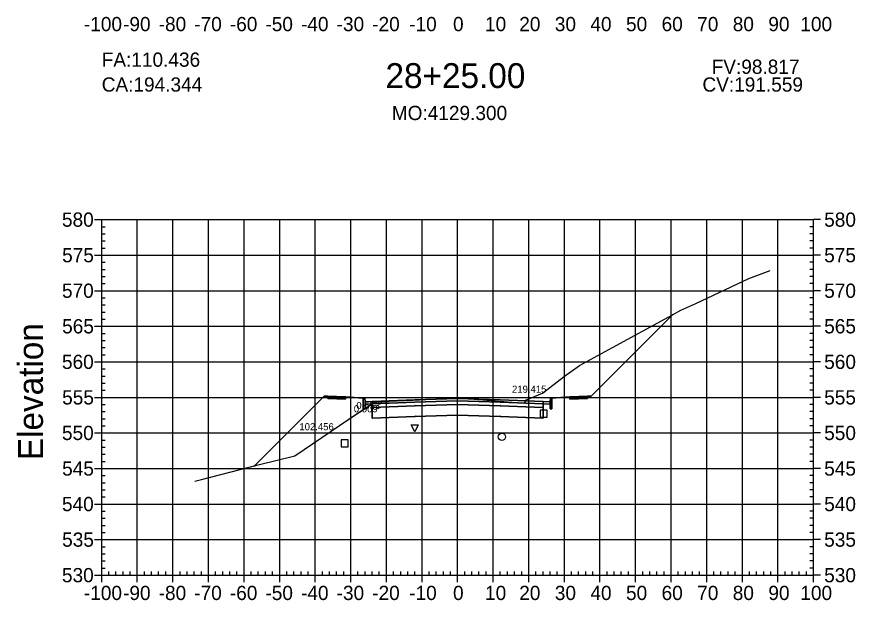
# Model space of a CAD drawing. Extents: x 704834 to 709892, y 372981 to 377533.
# Drawn here: x 706288 to 706523.6, y 373585.8 to 373749.9 of the extents above; entities that cross this region are included whole.
import ezdxf

# ---------------------------------------------------------------- set-up
doc = ezdxf.new("R2010")
doc.units = 0
for name, color, linetype in [('1', 7, 'Continuous'), ('10', 7, 'Continuous'), ('13', 7, 'Continuous'), ('14', 7, 'Continuous'), ('4', 7, 'Continuous'), ('57', 7, 'Continuous'), ('59', 7, 'Continuous'), ('60', 7, 'Continuous'), ('Default_Xsect', 7, 'Continuous'), ('Existing', 7, 'Continuous')]:
    doc.layers.add(name, color=color, linetype=linetype)

msp = doc.modelspace()

# ---------------------------------------------------------------- linework, layer by layer
for points in [[(706449.37, 373643.13), (706472.37, 373666.13)], [(706374.37, 373643.13), (706354.81, 373623.57)], [(706375.37, 373643.17), (706374.37, 373643.13)], [(706385.37, 373642.57), (706380.37, 373642.97)], [(706438.37, 373642.57), (706443.37, 373642.97)], [(706448.37, 373643.17), (706449.37, 373643.13)]]:
    msp.add_lwpolyline(points)
for points in [[(706380.37, 373642.97), (706375.37, 373643.17), (706375.37, 373642.5), (706380.37, 373642.3)], [(706443.37, 373642.3), (706448.37, 373642.5), (706448.37, 373643.17), (706443.37, 373642.97)], [(706385.87, 373641.57), (706385.79, 373642.57), (706385.37, 373642.57), (706385.37, 373639.57), (706385.87, 373639.57)], [(706387.87, 373641.65), (706385.87, 373641.57), (706385.87, 373640.9), (706387.87, 373640.98)], [(706411.87, 373641.82), (706423.87, 373641.46), (706435.87, 373640.98), (706435.87, 373641.65), (706423.87, 373642.13), (706411.87, 373642.49), (706399.87, 373642.13), (706387.87, 373641.65), (706387.87, 373640.98), (706399.87, 373641.46)], [(706411.87, 373640.82), (706423.87, 373640.46), (706435.87, 373639.98), (706435.87, 373640.98), (706423.87, 373641.46), (706411.87, 373641.82), (706399.87, 373641.46), (706387.87, 373640.98), (706387.87, 373639.98), (706399.87, 373640.46)], [(706411.87, 373637.82), (706423.87, 373637.46), (706435.87, 373636.98), (706435.87, 373639.98), (706423.87, 373640.46), (706411.87, 373640.82), (706399.87, 373640.46), (706387.87, 373639.98), (706387.87, 373636.98), (706399.87, 373637.46)], [(706399.82, 373640.41), (706399.92, 373640.41), (706399.92, 373640.51), (706399.82, 373640.51)], [(706411.82, 373641.77), (706411.92, 373641.77), (706411.92, 373641.87), (706411.82, 373641.87)], [(706411.82, 373640.77), (706411.92, 373640.77), (706411.92, 373640.87), (706411.82, 373640.87)], [(706423.82, 373640.41), (706423.92, 373640.41), (706423.92, 373640.51), (706423.82, 373640.51)], [(706435.87, 373640.98), (706437.87, 373640.9), (706437.87, 373641.57), (706435.87, 373641.65)], [(706437.87, 373639.57), (706438.37, 373639.57), (706438.37, 373642.57), (706437.96, 373642.57), (706437.87, 373641.57)], [(706387.82, 373639.93), (706387.92, 373639.93), (706387.92, 373640.03), (706387.82, 373640.03)], [(706435.82, 373639.93), (706435.92, 373639.93), (706435.92, 373640.03), (706435.82, 373640.03)], [(706387.82, 373636.93), (706387.92, 373636.93), (706387.92, 373637.03), (706387.82, 373637.03)], [(706399.82, 373637.41), (706399.92, 373637.41), (706399.92, 373637.51), (706399.82, 373637.51)], [(706411.82, 373637.77), (706411.92, 373637.77), (706411.92, 373637.87), (706411.82, 373637.87)], [(706423.82, 373637.41), (706423.92, 373637.41), (706423.92, 373637.51), (706423.82, 373637.51)], [(706435.82, 373636.93), (706435.92, 373636.93), (706435.92, 373637.03), (706435.82, 373637.03)]]:
    msp.add_lwpolyline(points, close=True)
at = {"layer": '1'}
for points in [[(706387.71, 373640.98), (706388.31, 373641.43), (706388.7, 373641.45), (706388.71, 373641.45), (706388.74, 373641.45), (706392.55, 373641.67), (706392.58, 373641.71), (706392.66, 373641.73), (706399.35, 373642.07), (706411.8, 373642.73), (706429.53, 373641.3), (706430.69, 373641.2), (706431.05, 373642.1), (706431.06, 373642.12), (706431.18, 373642.17), (706435.75, 373644.05), (706441.86, 373648.77), (706446.14, 373651.81), (706455.35, 373656.81), (706472.26, 373666.07), (706472.37, 373666.13), (706449.37, 373643.13), (706448.37, 373643.17), (706448.37, 373642.5), (706443.37, 373642.3), (706443.37, 373642.97), (706438.37, 373642.57), (706438.37, 373639.57), (706437.87, 373639.57), (706437.87, 373640.9), (706435.87, 373640.98), (706435.87, 373639.98), (706435.87, 373636.98), (706423.87, 373637.46), (706411.87, 373637.82), (706399.87, 373637.46), (706387.87, 373636.98), (706387.87, 373639.98), (706387.87, 373640.98)], [(706354.81, 373623.57), (706356.21, 373623.92), (706366.15, 373626.42), (706381.28, 373636.68), (706385.64, 373639.57), (706385.37, 373639.57), (706385.37, 373642.57), (706380.37, 373642.97), (706380.37, 373642.3), (706375.37, 373642.5), (706375.37, 373643.17), (706374.37, 373643.13)], [(706385.87, 373639.72), (706387.26, 373640.64), (706387.71, 373640.98), (706385.87, 373640.9)], [(706385.64, 373639.57), (706385.87, 373639.72), (706385.87, 373639.57)], [(706399.82, 373633.1), (706398.82, 373635.1), (706400.82, 373635.1)]]:
    msp.add_lwpolyline(points, close=True, dxfattribs=at)
at = {"layer": '10'}
msp.add_lwpolyline([(706379.14, 373628.9), (706381.14, 373628.9), (706381.14, 373630.9), (706379.14, 373630.9)], close=True, dxfattribs=at)
at = {"layer": '13'}
msp.add_circle((706424.31, 373631.72), 1, dxfattribs=at)
at = {"layer": '14'}
for points in [[(706472.37, 373666.13), (706472.37, 373666.18), (706472.37, 373666.13), (706472.32, 373666.13), (706472.37, 373666.13), (706472.37, 373666.08), (706472.37, 373666.13), (706472.42, 373666.13)], [(706387.87, 373641.65), (706387.87, 373641.7), (706387.87, 373641.65), (706387.82, 373641.65), (706387.87, 373641.65), (706387.87, 373641.6), (706387.87, 373641.65), (706387.92, 373641.65)], [(706399.87, 373642.13), (706399.87, 373642.18), (706399.87, 373642.13), (706399.82, 373642.13), (706399.87, 373642.13), (706399.87, 373642.08), (706399.87, 373642.13), (706399.92, 373642.13)], [(706411.87, 373642.49), (706411.87, 373642.54), (706411.87, 373642.49), (706411.82, 373642.49), (706411.87, 373642.49), (706411.87, 373642.44), (706411.87, 373642.49), (706411.92, 373642.49)], [(706423.87, 373642.13), (706423.87, 373642.18), (706423.87, 373642.13), (706423.82, 373642.13), (706423.87, 373642.13), (706423.87, 373642.08), (706423.87, 373642.13), (706423.92, 373642.13)], [(706435.87, 373641.65), (706435.87, 373641.7), (706435.87, 373641.65), (706435.82, 373641.65), (706435.87, 373641.65), (706435.87, 373641.6), (706435.87, 373641.65), (706435.92, 373641.65)], [(706354.81, 373623.57), (706354.81, 373623.62), (706354.81, 373623.57), (706354.76, 373623.57), (706354.81, 373623.57), (706354.81, 373623.52), (706354.81, 373623.57), (706354.86, 373623.57)]]:
    msp.add_lwpolyline(points, dxfattribs=at)
at = {"layer": '4'}
msp.add_lwpolyline([(706435.03, 373637.27), (706437.03, 373637.27), (706437.03, 373639.27), (706435.03, 373639.27)], close=True, dxfattribs=at)
at = {"layer": '57'}
for p, q in [((706309.87, 373692.82), (706311.87, 373692.82)), ((706311.87, 373692.82), (706511.87, 373692.82)), ((706311.87, 373592.82), (706311.87, 373692.82)), ((706311.87, 373592.82), (706311.87, 373692.82)), ((706321.87, 373592.82), (706321.87, 373692.82)), ((706331.87, 373592.82), (706331.87, 373692.82)), ((706341.87, 373592.82), (706341.87, 373692.82)), ((706351.87, 373592.82), (706351.87, 373692.82)), ((706361.87, 373592.82), (706361.87, 373692.82)), ((706371.87, 373592.82), (706371.87, 373692.82)), ((706381.87, 373592.82), (706381.87, 373692.82)), ((706391.87, 373592.82), (706391.87, 373692.82)), ((706401.87, 373592.82), (706401.87, 373692.82)), ((706411.87, 373592.82), (706411.87, 373692.82)), ((706421.87, 373592.82), (706421.87, 373692.82)), ((706431.87, 373592.82), (706431.87, 373692.82)), ((706441.87, 373592.82), (706441.87, 373692.82)), ((706451.87, 373592.82), (706451.87, 373692.82)), ((706461.87, 373592.82), (706461.87, 373692.82)), ((706471.87, 373592.82), (706471.87, 373692.82)), ((706481.87, 373592.82), (706481.87, 373692.82)), ((706491.87, 373592.82), (706491.87, 373692.82)), ((706501.87, 373592.82), (706501.87, 373692.82)), ((706511.87, 373592.82), (706511.87, 373692.82)), ((706511.87, 373592.82), (706511.87, 373692.82)), ((706513.87, 373692.82), (706511.87, 373692.82)), ((706311.87, 373690.82), (706312.87, 373690.82)), ((706511.87, 373690.82), (706510.87, 373690.82)), ((706311.87, 373688.82), (706312.87, 373688.82)), ((706511.87, 373688.82), (706510.87, 373688.82)), ((706311.87, 373686.82), (706312.87, 373686.82)), ((706511.87, 373686.82), (706510.87, 373686.82)), ((706309.87, 373682.82), (706311.87, 373682.82)), ((706311.87, 373684.82), (706312.87, 373684.82)), ((706311.87, 373682.82), (706511.87, 373682.82)), ((706511.87, 373684.82), (706510.87, 373684.82)), ((706513.87, 373682.82), (706511.87, 373682.82)), ((706311.87, 373680.82), (706312.87, 373680.82)), ((706511.87, 373680.82), (706510.87, 373680.82)), ((706311.87, 373678.82), (706312.87, 373678.82)), ((706511.87, 373678.82), (706510.87, 373678.82)), ((706311.87, 373676.82), (706312.87, 373676.82)), ((706511.87, 373676.82), (706510.87, 373676.82)), ((706311.87, 373674.82), (706312.87, 373674.82)), ((706511.87, 373674.82), (706510.87, 373674.82)), ((706309.87, 373672.82), (706311.87, 373672.82)), ((706311.87, 373672.82), (706511.87, 373672.82)), ((706513.87, 373672.82), (706511.87, 373672.82)), ((706311.87, 373670.82), (706312.87, 373670.82)), ((706311.87, 373668.82), (706312.87, 373668.82)), ((706511.87, 373670.82), (706510.87, 373670.82)), ((706511.87, 373668.82), (706510.87, 373668.82)), ((706311.87, 373666.82), (706312.87, 373666.82)), ((706511.87, 373666.82), (706510.87, 373666.82)), ((706311.87, 373664.82), (706312.87, 373664.82)), ((706511.87, 373664.82), (706510.87, 373664.82)), ((706309.87, 373662.82), (706311.87, 373662.82)), ((706311.87, 373662.82), (706511.87, 373662.82)), ((706513.87, 373662.82), (706511.87, 373662.82)), ((706311.87, 373660.82), (706312.87, 373660.82)), ((706511.87, 373660.82), (706510.87, 373660.82)), ((706311.87, 373658.82), (706312.87, 373658.82)), ((706511.87, 373658.82), (706510.87, 373658.82)), ((706311.87, 373656.82), (706312.87, 373656.82)), ((706311.87, 373654.82), (706312.87, 373654.82)), ((706511.87, 373656.82), (706510.87, 373656.82)), ((706511.87, 373654.82), (706510.87, 373654.82)), ((706309.87, 373652.82), (706311.87, 373652.82)), ((706311.87, 373652.82), (706511.87, 373652.82)), ((706513.87, 373652.82), (706511.87, 373652.82)), ((706311.87, 373650.82), (706312.87, 373650.82)), ((706511.87, 373650.82), (706510.87, 373650.82)), ((706311.87, 373648.82), (706312.87, 373648.82)), ((706511.87, 373648.82), (706510.87, 373648.82)), ((706311.87, 373646.82), (706312.87, 373646.82)), ((706511.87, 373646.82), (706510.87, 373646.82)), ((706309.87, 373642.82), (706311.87, 373642.82)), ((706311.87, 373644.82), (706312.87, 373644.82)), ((706311.87, 373642.82), (706511.87, 373642.82)), ((706511.87, 373644.82), (706510.87, 373644.82)), ((706513.87, 373642.82), (706511.87, 373642.82)), ((706311.87, 373640.82), (706312.87, 373640.82)), ((706511.87, 373640.82), (706510.87, 373640.82)), ((706311.87, 373638.82), (706312.87, 373638.82)), ((706511.87, 373638.82), (706510.87, 373638.82)), ((706311.87, 373636.82), (706312.87, 373636.82)), ((706511.87, 373636.82), (706510.87, 373636.82)), ((706311.87, 373634.82), (706312.87, 373634.82)), ((706511.87, 373634.82), (706510.87, 373634.82)), ((706309.87, 373632.82), (706311.87, 373632.82)), ((706311.87, 373632.82), (706511.87, 373632.82)), ((706513.87, 373632.82), (706511.87, 373632.82)), ((706311.87, 373630.82), (706312.87, 373630.82)), ((706311.87, 373628.82), (706312.87, 373628.82)), ((706511.87, 373630.82), (706510.87, 373630.82)), ((706511.87, 373628.82), (706510.87, 373628.82)), ((706311.87, 373626.82), (706312.87, 373626.82)), ((706511.87, 373626.82), (706510.87, 373626.82)), ((706311.87, 373624.82), (706312.87, 373624.82)), ((706511.87, 373624.82), (706510.87, 373624.82)), ((706309.87, 373622.82), (706311.87, 373622.82)), ((706311.87, 373622.82), (706511.87, 373622.82)), ((706513.87, 373622.82), (706511.87, 373622.82)), ((706311.87, 373620.82), (706312.87, 373620.82)), ((706511.87, 373620.82), (706510.87, 373620.82)), ((706311.87, 373618.82), (706312.87, 373618.82)), ((706511.87, 373618.82), (706510.87, 373618.82)), ((706311.87, 373616.82), (706312.87, 373616.82)), ((706311.87, 373614.82), (706312.87, 373614.82)), ((706511.87, 373616.82), (706510.87, 373616.82)), ((706511.87, 373614.82), (706510.87, 373614.82)), ((706309.87, 373612.82), (706311.87, 373612.82)), ((706311.87, 373612.82), (706511.87, 373612.82)), ((706513.87, 373612.82), (706511.87, 373612.82)), ((706311.87, 373610.82), (706312.87, 373610.82)), ((706511.87, 373610.82), (706510.87, 373610.82)), ((706311.87, 373608.82), (706312.87, 373608.82)), ((706511.87, 373608.82), (706510.87, 373608.82)), ((706311.87, 373606.82), (706312.87, 373606.82)), ((706511.87, 373606.82), (706510.87, 373606.82)), ((706309.87, 373602.82), (706311.87, 373602.82)), ((706311.87, 373604.82), (706312.87, 373604.82)), ((706311.87, 373602.82), (706511.87, 373602.82)), ((706511.87, 373604.82), (706510.87, 373604.82)), ((706513.87, 373602.82), (706511.87, 373602.82)), ((706311.87, 373600.82), (706312.87, 373600.82)), ((706511.87, 373600.82), (706510.87, 373600.82)), ((706311.87, 373598.82), (706312.87, 373598.82)), ((706511.87, 373598.82), (706510.87, 373598.82)), ((706311.87, 373596.82), (706312.87, 373596.82)), ((706511.87, 373596.82), (706510.87, 373596.82)), ((706311.87, 373594.82), (706312.87, 373594.82)), ((706313.87, 373592.82), (706313.87, 373593.82)), ((706315.87, 373592.82), (706315.87, 373593.82)), ((706317.87, 373592.82), (706317.87, 373593.82)), ((706319.87, 373592.82), (706319.87, 373593.82)), ((706323.87, 373592.82), (706323.87, 373593.82)), ((706325.87, 373592.82), (706325.87, 373593.82)), ((706327.87, 373592.82), (706327.87, 373593.82)), ((706329.87, 373592.82), (706329.87, 373593.82)), ((706333.87, 373592.82), (706333.87, 373593.82)), ((706335.87, 373592.82), (706335.87, 373593.82)), ((706337.87, 373592.82), (706337.87, 373593.82)), ((706339.87, 373592.82), (706339.87, 373593.82)), ((706343.87, 373592.82), (706343.87, 373593.82)), ((706345.87, 373592.82), (706345.87, 373593.82)), ((706347.87, 373592.82), (706347.87, 373593.82)), ((706349.87, 373592.82), (706349.87, 373593.82)), ((706353.87, 373592.82), (706353.87, 373593.82)), ((706355.87, 373592.82), (706355.87, 373593.82)), ((706357.87, 373592.82), (706357.87, 373593.82)), ((706359.87, 373592.82), (706359.87, 373593.82)), ((706363.87, 373592.82), (706363.87, 373593.82)), ((706365.87, 373592.82), (706365.87, 373593.82)), ((706367.87, 373592.82), (706367.87, 373593.82)), ((706369.87, 373592.82), (706369.87, 373593.82)), ((706373.87, 373592.82), (706373.87, 373593.82)), ((706375.87, 373592.82), (706375.87, 373593.82)), ((706377.87, 373592.82), (706377.87, 373593.82)), ((706379.87, 373592.82), (706379.87, 373593.82)), ((706383.87, 373592.82), (706383.87, 373593.82)), ((706385.87, 373592.82), (706385.87, 373593.82)), ((706387.87, 373592.82), (706387.87, 373593.82)), ((706389.87, 373592.82), (706389.87, 373593.82)), ((706393.87, 373592.82), (706393.87, 373593.82)), ((706395.87, 373592.82), (706395.87, 373593.82)), ((706397.87, 373592.82), (706397.87, 373593.82)), ((706399.87, 373592.82), (706399.87, 373593.82)), ((706403.87, 373592.82), (706403.87, 373593.82)), ((706405.87, 373592.82), (706405.87, 373593.82)), ((706407.87, 373592.82), (706407.87, 373593.82)), ((706409.87, 373592.82), (706409.87, 373593.82)), ((706413.87, 373592.82), (706413.87, 373593.82)), ((706415.87, 373592.82), (706415.87, 373593.82)), ((706417.87, 373592.82), (706417.87, 373593.82)), ((706419.87, 373592.82), (706419.87, 373593.82)), ((706423.87, 373592.82), (706423.87, 373593.82)), ((706425.87, 373592.82), (706425.87, 373593.82)), ((706427.87, 373592.82), (706427.87, 373593.82)), ((706429.87, 373592.82), (706429.87, 373593.82)), ((706433.87, 373592.82), (706433.87, 373593.82)), ((706435.87, 373592.82), (706435.87, 373593.82)), ((706437.87, 373592.82), (706437.87, 373593.82)), ((706439.87, 373592.82), (706439.87, 373593.82)), ((706443.87, 373592.82), (706443.87, 373593.82)), ((706445.87, 373592.82), (706445.87, 373593.82)), ((706447.87, 373592.82), (706447.87, 373593.82)), ((706449.87, 373592.82), (706449.87, 373593.82)), ((706453.87, 373592.82), (706453.87, 373593.82)), ((706455.87, 373592.82), (706455.87, 373593.82)), ((706457.87, 373592.82), (706457.87, 373593.82)), ((706459.87, 373592.82), (706459.87, 373593.82)), ((706463.87, 373592.82), (706463.87, 373593.82)), ((706465.87, 373592.82), (706465.87, 373593.82)), ((706467.87, 373592.82), (706467.87, 373593.82)), ((706469.87, 373592.82), (706469.87, 373593.82)), ((706473.87, 373592.82), (706473.87, 373593.82)), ((706475.87, 373592.82), (706475.87, 373593.82)), ((706477.87, 373592.82), (706477.87, 373593.82)), ((706479.87, 373592.82), (706479.87, 373593.82)), ((706483.87, 373592.82), (706483.87, 373593.82)), ((706485.87, 373592.82), (706485.87, 373593.82)), ((706487.87, 373592.82), (706487.87, 373593.82)), ((706489.87, 373592.82), (706489.87, 373593.82)), ((706493.87, 373592.82), (706493.87, 373593.82)), ((706495.87, 373592.82), (706495.87, 373593.82)), ((706497.87, 373592.82), (706497.87, 373593.82)), ((706499.87, 373592.82), (706499.87, 373593.82)), ((706503.87, 373592.82), (706503.87, 373593.82)), ((706505.87, 373592.82), (706505.87, 373593.82)), ((706507.87, 373592.82), (706507.87, 373593.82)), ((706509.87, 373592.82), (706509.87, 373593.82)), ((706511.87, 373594.82), (706510.87, 373594.82)), ((706309.87, 373592.82), (706311.87, 373592.82)), ((706311.87, 373592.82), (706511.87, 373592.82)), ((706311.87, 373592.82), (706511.87, 373592.82)), ((706311.87, 373590.82), (706311.87, 373592.82)), ((706321.87, 373590.82), (706321.87, 373592.82)), ((706331.87, 373590.82), (706331.87, 373592.82)), ((706341.87, 373590.82), (706341.87, 373592.82)), ((706351.87, 373590.82), (706351.87, 373592.82)), ((706361.87, 373590.82), (706361.87, 373592.82)), ((706371.87, 373590.82), (706371.87, 373592.82)), ((706381.87, 373590.82), (706381.87, 373592.82)), ((706391.87, 373590.82), (706391.87, 373592.82)), ((706401.87, 373590.82), (706401.87, 373592.82)), ((706411.87, 373590.82), (706411.87, 373592.82)), ((706421.87, 373590.82), (706421.87, 373592.82)), ((706431.87, 373590.82), (706431.87, 373592.82)), ((706441.87, 373590.82), (706441.87, 373592.82)), ((706451.87, 373590.82), (706451.87, 373592.82)), ((706461.87, 373590.82), (706461.87, 373592.82)), ((706471.87, 373590.82), (706471.87, 373592.82)), ((706481.87, 373590.82), (706481.87, 373592.82)), ((706491.87, 373590.82), (706491.87, 373592.82)), ((706501.87, 373590.82), (706501.87, 373592.82)), ((706511.87, 373590.82), (706511.87, 373592.82)), ((706513.87, 373592.82), (706511.87, 373592.82))]:
    msp.add_line(p, q, dxfattribs=at)
at = {"layer": 'Default_Xsect'}
msp.add_lwpolyline([(706354.81, 373623.57), (706374.37, 373643.13), (706375.37, 373643.17), (706380.37, 373642.97), (706385.37, 373642.57), (706385.79, 373642.57), (706385.87, 373641.57), (706387.87, 373641.65), (706399.87, 373642.13), (706411.87, 373642.49), (706423.87, 373642.13), (706435.87, 373641.65), (706437.87, 373641.57), (706437.96, 373642.57), (706438.37, 373642.57), (706443.37, 373642.97), (706448.37, 373643.17), (706449.37, 373643.13), (706472.37, 373666.13)], dxfattribs=at)
at = {"layer": 'Existing'}
msp.add_lwpolyline([(706338.05, 373619.21), (706339.87, 373619.73), (706356.21, 373623.92), (706366.15, 373626.42), (706381.28, 373636.68), (706387.26, 373640.64), (706388.31, 373641.43), (706388.7, 373641.45), (706388.71, 373641.45), (706388.74, 373641.45), (706392.55, 373641.67), (706392.58, 373641.71), (706392.66, 373641.73), (706399.35, 373642.07), (706411.8, 373642.73), (706429.53, 373641.3), (706430.69, 373641.2), (706431.05, 373642.1), (706431.06, 373642.12), (706431.18, 373642.17), (706435.75, 373644.05), (706441.86, 373648.77), (706446.14, 373651.81), (706455.35, 373656.81), (706472.26, 373666.07), (706474.59, 373667.31), (706478.77, 373669.25), (706493.66, 373676.26), (706499.68, 373678.51)], dxfattribs=at)

# ---------------------------------------------------------------- texts
for s, p in [('CA:194.344', (706311.87, 373728.82)), ('CV:191.559', (706480.66, 373728.82))]:
    msp.add_text(s, height=4).set_placement(p)
at = {"layer": '1'}
msp.add_text('28+25.00', height=7, dxfattribs=at).set_placement((706391.6, 373729.82))
at = {"layer": '14'}
for p in [(706375.34, 373643.12), (706448.34, 373643.12), (706375.34, 373642.45), (706380.34, 373642.25), (706443.34, 373642.25), (706448.34, 373642.45)]:
    msp.add_text('+', height=0.1, dxfattribs=at).set_placement(p)
at = {"layer": '57'}
for s, p in [('-100', (706306.86, 373745.82)), ('-90', (706317.87, 373745.82)), ('-80', (706327.87, 373745.82)), ('-70', (706337.87, 373745.82)), ('-60', (706347.87, 373745.82)), ('-50', (706357.87, 373745.82)), ('-40', (706367.87, 373745.82)), ('-30', (706377.87, 373745.82)), ('-20', (706387.87, 373745.82)), ('-10', (706398.26, 373745.82)), ('0', (706410.58, 373745.82)), ('10', (706419.57, 373745.82)), ('20', (706429.18, 373745.82)), ('30', (706439.18, 373745.82)), ('40', (706449.18, 373745.82)), ('50', (706459.18, 373745.82)), ('60', (706469.18, 373745.82)), ('70', (706479.18, 373745.82)), ('80', (706489.18, 373745.82)), ('90', (706499.18, 373745.82)), ('100', (706508.17, 373745.82)), ('580', (706300.7, 373690.82)), ('580', (706514.87, 373690.82)), ('575', (706300.75, 373680.82)), ('575', (706514.87, 373680.82)), ('570', (706300.7, 373670.82)), ('570', (706514.87, 373670.82)), ('565', (706300.75, 373660.82)), ('565', (706514.87, 373660.82)), ('560', (706300.7, 373650.82)), ('560', (706514.87, 373650.82)), ('555', (706300.75, 373640.82)), ('555', (706514.87, 373640.82)), ('550', (706300.7, 373630.82)), ('550', (706514.87, 373630.82)), ('545', (706300.75, 373620.82)), ('545', (706514.87, 373620.82)), ('540', (706300.7, 373610.82)), ('540', (706514.87, 373610.82)), ('535', (706300.75, 373600.82)), ('535', (706514.87, 373600.82)), ('530', (706300.7, 373590.82)), ('530', (706514.87, 373590.82)), ('-100', (706306.86, 373585.82)), ('-90', (706317.87, 373585.82)), ('-80', (706327.87, 373585.82)), ('-70', (706337.87, 373585.82)), ('-60', (706347.87, 373585.82)), ('-50', (706357.87, 373585.82)), ('-40', (706367.87, 373585.82)), ('-30', (706377.87, 373585.82)), ('-20', (706387.87, 373585.82)), ('-10', (706398.26, 373585.82)), ('0', (706410.58, 373585.82)), ('10', (706419.57, 373585.82)), ('20', (706429.18, 373585.82)), ('30', (706439.18, 373585.82)), ('40', (706449.18, 373585.82)), ('50', (706459.18, 373585.82)), ('60', (706469.18, 373585.82)), ('70', (706479.18, 373585.82)), ('80', (706489.18, 373585.82)), ('90', (706499.18, 373585.82)), ('100', (706508.17, 373585.82))]:
    msp.add_text(s, height=4, dxfattribs=at).set_placement(p)
at = {"layer": '59'}
for s, height, p in [('FA:110.436', 4, (706311.87, 373735.82)), ('FV:98.817', 4, (706483.25, 373733.82)), ('MO:4129.300', 4, (706393.37, 373720.82)), ('219.415', 2, (706427.15, 373644.12)), ('0.009', 2, (706382.72, 373638.62)), ('0.553', 2, (706383.42, 373639.53)), ('102.456', 2, (706367.41, 373633.57))]:
    msp.add_text(s, height=height, dxfattribs=at).set_placement(p)
at = {"layer": '60'}
msp.add_text('Elevation', height=7, rotation=90, dxfattribs=at).set_placement((706295.37, 373625.18))

doc.saveas('drawing.dxf')
